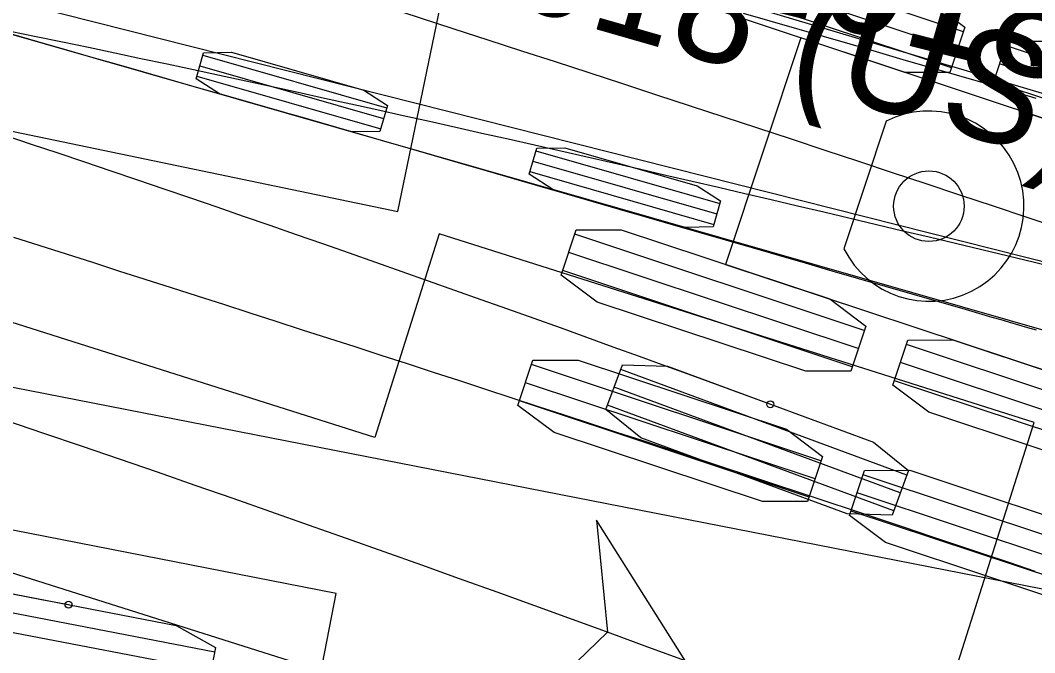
# Model space of a CAD drawing. Extents: x -14 to 1565148, y -25 to 642856.
# Drawn here: x 1565066.49 to 1565078.68, y 636499.5 to 636507.1 of the extents above; entities that cross this region are included whole.
import ezdxf

# ---------------------------------------------------------------- set-up
doc = ezdxf.new("R2010")
doc.units = 0
for name, color, linetype in [('DR_P_Headwall', 7, 'Continuous'), ('GE_P_Alignment_100_Stations', 7, 'Continuous'), ('MT_P_Drums', 7, 'Continuous'), ('MT_P_Work_Area', 7, 'Continuous'), ('TR_Turning_Path25', 7, 'Continuous'), ('TR_Turning_Path27', 7, 'Continuous'), ('TR_Turning_Path29', 7, 'Continuous')]:
    doc.layers.add(name, color=color, linetype=linetype)

msp = doc.modelspace()

# ---------------------------------------------------------------- linework, layer by layer
at = {"layer": 'DR_P_Headwall'}
for p, q in [((1565057.264, 636509.544), (1565083.22, 636502.107)), ((1565068.683, 636506.678), (1565070.894, 636506.045)), ((1565068.647, 636506.553), (1565070.858, 636505.919)), ((1565068.611, 636506.428), (1565070.823, 636505.794)), ((1565072.689, 636505.53), (1565074.9, 636504.897)), ((1565072.653, 636505.405), (1565074.864, 636504.772)), ((1565072.617, 636505.28), (1565074.828, 636504.647))]:
    msp.add_line(p, q, dxfattribs=at)
msp.add_lwpolyline([(1565078.707, 636503.374), (1565078.6, 636503.405), (1565078.493, 636503.437), (1565078.386, 636503.468), (1565078.279, 636503.499), (1565078.173, 636503.529), (1565077.851, 636503.622), (1565077.53, 636503.715), (1565077.21, 636503.808), (1565076.889, 636503.901), (1565076.569, 636503.994), (1565076.249, 636504.086), (1565075.929, 636504.179), (1565075.609, 636504.272), (1565075.29, 636504.364), (1565074.97, 636504.456), (1565074.651, 636504.549), (1565074.332, 636504.641), (1565074.014, 636504.734), (1565073.695, 636504.826), (1565073.377, 636504.918), (1565073.059, 636505.01), (1565072.741, 636505.103), (1565072.423, 636505.195), (1565072.105, 636505.287), (1565071.787, 636505.379), (1565071.469, 636505.471), (1565071.151, 636505.563), (1565070.834, 636505.655), (1565070.516, 636505.746), (1565070.198, 636505.838), (1565069.881, 636505.929), (1565069.563, 636506.02), (1565069.245, 636506.111), (1565068.927, 636506.202), (1565068.61, 636506.293), (1565068.292, 636506.384), (1565067.974, 636506.475), (1565067.656, 636506.566), (1565067.338, 636506.657), (1565067.02, 636506.748), (1565066.702, 636506.84), (1565066.383, 636506.931)], dxfattribs=at)
for points in [[(1565068.603, 636506.397), (1565068.692, 636506.709), (1565069.029, 636506.715), (1565070.621, 636506.259), (1565070.903, 636506.076), (1565070.814, 636505.763), (1565070.477, 636505.758), (1565068.885, 636506.214)], [(1565072.608, 636505.249), (1565072.698, 636505.562), (1565073.034, 636505.567), (1565074.626, 636505.111), (1565074.909, 636504.928), (1565074.819, 636504.616), (1565074.483, 636504.61), (1565072.891, 636505.066)]]:
    msp.add_lwpolyline(points, close=True, dxfattribs=at)
at = {"layer": 'GE_P_Alignment_100_Stations'}
msp.add_line((1565069.561, 636508.968), (1565115.564, 636495.268), dxfattribs=at)
msp.add_lwpolyline([(1565078.703, 636506.161), (1565078.384, 636506.254), (1565078.064, 636506.347), (1565077.744, 636506.44), (1565077.424, 636506.532), (1565077.104, 636506.625), (1565076.784, 636506.718), (1565076.464, 636506.811), (1565076.145, 636506.903), (1565075.825, 636506.996), (1565075.505, 636507.088), (1565075.185, 636507.181)], dxfattribs=at)
at = {"layer": 'MT_P_Drums'}
for p, q in [((1565070.288, 636500.212), (1565062.928, 636501.653)), ((1565068.827, 636499.506), (1565065.226, 636500.2)), ((1565068.751, 636492.361), (1565070.288, 636500.212)), ((1565070.288, 636500.212), (1565070.288, 636500.212)), ((1565068.783, 636499.281), (1565065.183, 636499.975))]:
    msp.add_line(p, q, dxfattribs=at)
msp.add_lwpolyline([(1565068.837, 636499.561), (1565068.729, 636499), (1565068.192, 636498.928), (1565065.6, 636499.428), (1565065.129, 636499.694), (1565065.237, 636500.256), (1565065.774, 636500.328), (1565068.366, 636499.828)], close=True, dxfattribs=at)
msp.add_lwpolyline([(1565066.418, 636500.204), (1565066.744, 636500.141), (1565067.07, 636500.078)], dxfattribs=at)
msp.add_circle((1565067.07, 636500.078), 0.0417, dxfattribs=at)
at = {"layer": 'MT_P_Work_Area'}
for p, q in [((1565071.027, 636504.801), (1565072.656, 636512.633)), ((1565035.781, 636512.131), (1565071.027, 636504.801))]:
    msp.add_line(p, q, dxfattribs=at)
at = {"layer": 'TR_Turning_Path25'}
for p, q in [((1565070.752, 636502.087), (1565061.219, 636505.107)), ((1565071.527, 636504.534), (1565070.752, 636502.087)), ((1565078.677, 636502.268), (1565071.527, 636504.534)), ((1565077.148, 636501.635), (1565073.708, 636502.904)), ((1565077.068, 636501.42), (1565073.629, 636502.689)), ((1565060.353, 636502.375), (1565069.886, 636499.354)), ((1565076.989, 636501.205), (1565073.549, 636502.475)), ((1565076.261, 636494.642), (1565078.677, 636502.268)), ((1565078.677, 636502.268), (1565078.677, 636502.268))]:
    msp.add_line(p, q, dxfattribs=at)
for points in [[(1565066.304, 636505.719), (1565066.623, 636505.612), (1565066.942, 636505.505), (1565067.261, 636505.398), (1565067.579, 636505.29), (1565067.898, 636505.182), (1565068.216, 636505.073), (1565068.535, 636504.965), (1565068.853, 636504.856), (1565069.171, 636504.746), (1565069.489, 636504.636), (1565069.807, 636504.526), (1565070.124, 636504.416), (1565070.442, 636504.305), (1565070.76, 636504.194), (1565071.077, 636504.082), (1565071.394, 636503.97), (1565071.711, 636503.858), (1565072.028, 636503.745), (1565072.345, 636503.632), (1565072.662, 636503.519), (1565072.979, 636503.406), (1565073.295, 636503.292), (1565073.611, 636503.177), (1565073.928, 636503.063), (1565074.244, 636502.948), (1565074.56, 636502.833), (1565074.876, 636502.717), (1565075.192, 636502.601), (1565075.507, 636502.485)], [(1565074.485, 636499.4), (1565073.418, 636501.092), (1565073.547, 636499.746), (1565072.575, 636498.807), (1565074.485, 636499.4)]]:
    msp.add_lwpolyline(points, dxfattribs=at)
for points in [[(1565077.167, 636501.688), (1565076.969, 636501.152), (1565076.428, 636501.168), (1565073.951, 636502.082), (1565073.53, 636502.421), (1565073.728, 636502.958), (1565074.269, 636502.942), (1565076.746, 636502.028)], [(1565074.485, 636499.4), (1565073.418, 636501.092), (1565073.547, 636499.746), (1565072.575, 636498.807)]]:
    msp.add_lwpolyline(points, close=True, dxfattribs=at)
msp.add_circle((1565075.507, 636502.485), 0.0417, dxfattribs=at)
msp.add_arc((1564967.411, 636209.604), 308.945, 69.72175, 81.14322, dxfattribs=at)
at = {"layer": 'TR_Turning_Path27'}
for p, q in [((1565032.013, 636509.43), (1565079.048, 636500.214)), ((1565077.827, 636506.962), (1565074.347, 636508.117)), ((1565077.755, 636506.745), (1565074.275, 636507.9)), ((1565077.683, 636506.527), (1565074.203, 636507.682)), ((1565075.871, 636506.887), (1565074.967, 636504.166)), ((1565085.931, 636503.548), (1565075.871, 636506.887)), ((1565081.813, 636505.639), (1565078.333, 636506.794)), ((1565081.741, 636505.421), (1565078.261, 636506.577)), ((1565081.669, 636505.204), (1565078.189, 636506.359)), ((1565076.9, 636505.887), (1565076.39, 636504.353)), ((1565076.635, 636503.371), (1565073.155, 636504.527)), ((1565076.563, 636503.154), (1565073.083, 636504.309)), ((1565076.491, 636502.936), (1565073.011, 636504.092)), ((1565074.967, 636504.166), (1565085.028, 636500.827)), ((1565080.621, 636502.048), (1565077.141, 636503.203)), ((1565080.549, 636501.831), (1565077.069, 636502.986)), ((1565076.115, 636501.805), (1565072.635, 636502.961)), ((1565076.043, 636501.588), (1565072.563, 636502.743)), ((1565080.477, 636501.613), (1565076.997, 636502.768)), ((1565075.971, 636501.37), (1565072.491, 636502.526)), ((1565080.101, 636500.482), (1565076.622, 636501.637)), ((1565080.029, 636500.265), (1565076.549, 636501.42)), ((1565079.957, 636500.047), (1565076.477, 636501.202))]:
    msp.add_line(p, q, dxfattribs=at)
for points in [[(1565077.845, 636507.016), (1565077.665, 636506.473), (1565077.123, 636506.471), (1565074.618, 636507.303), (1565074.185, 636507.628), (1565074.365, 636508.171), (1565074.907, 636508.173), (1565077.412, 636507.341)], [(1565081.831, 636505.693), (1565081.651, 636505.15), (1565081.109, 636505.148), (1565078.604, 636505.98), (1565078.171, 636506.305), (1565078.351, 636506.848), (1565078.893, 636506.85), (1565081.398, 636506.018)], [(1565076.653, 636503.425), (1565076.473, 636502.882), (1565075.931, 636502.881), (1565073.426, 636503.712), (1565072.993, 636504.038), (1565073.173, 636504.58), (1565073.715, 636504.582), (1565076.22, 636503.751)], [(1565080.639, 636502.102), (1565080.459, 636501.559), (1565079.918, 636501.557), (1565077.412, 636502.389), (1565076.979, 636502.714), (1565077.159, 636503.257), (1565077.701, 636503.259), (1565080.206, 636502.427)], [(1565076.133, 636501.859), (1565075.953, 636501.316), (1565075.412, 636501.315), (1565072.906, 636502.146), (1565072.473, 636502.472), (1565072.653, 636503.015), (1565073.195, 636503.016), (1565075.7, 636502.185)], [(1565080.119, 636500.536), (1565079.939, 636499.993), (1565079.398, 636499.991), (1565076.892, 636500.823), (1565076.459, 636501.148), (1565076.639, 636501.691), (1565077.181, 636501.693), (1565079.686, 636500.861)]]:
    msp.add_lwpolyline(points, close=True, dxfattribs=at)
msp.add_lwpolyline([(1565066.41, 636504.492), (1565066.726, 636504.392), (1565067.041, 636504.291), (1565067.357, 636504.191), (1565067.672, 636504.09), (1565067.988, 636503.989), (1565068.303, 636503.888), (1565068.618, 636503.787), (1565068.934, 636503.686), (1565069.249, 636503.584), (1565069.564, 636503.483), (1565069.879, 636503.381), (1565070.194, 636503.279), (1565070.51, 636503.178), (1565070.825, 636503.075), (1565071.14, 636502.973), (1565071.454, 636502.871), (1565071.769, 636502.769), (1565072.084, 636502.666), (1565072.399, 636502.563), (1565072.714, 636502.46), (1565073.029, 636502.357), (1565073.343, 636502.254), (1565073.658, 636502.151), (1565073.973, 636502.048), (1565074.287, 636501.944), (1565074.602, 636501.841), (1565074.916, 636501.737), (1565075.23, 636501.633), (1565075.545, 636501.529), (1565075.859, 636501.425), (1565076.174, 636501.32), (1565076.488, 636501.216), (1565076.802, 636501.111), (1565077.116, 636501.007), (1565077.43, 636500.902), (1565077.744, 636500.797), (1565078.058, 636500.692), (1565078.372, 636500.587), (1565078.686, 636500.481)], dxfattribs=at)
msp.add_circle((1565077.412, 636504.865), 0.424, dxfattribs=at)
for centre, radius, start, end in [((1564828.253, 635754.783), 790.626, 70.211484, 74.167159), ((1565077.412, 636504.865), 1.143, 206.6365, 116.6365)]:
    msp.add_arc(centre, radius, start, end, dxfattribs=at)
at = {"layer": 'TR_Turning_Path29'}
msp.add_line((1565050.578, 636511.323), (1565097.05, 636499.591), dxfattribs=at)
msp.add_lwpolyline([(1565078.998, 636504.11), (1565078.681, 636504.187), (1565078.364, 636504.263), (1565078.047, 636504.339), (1565077.73, 636504.415), (1565077.414, 636504.491), (1565077.097, 636504.567), (1565076.781, 636504.642), (1565076.464, 636504.717), (1565076.148, 636504.792), (1565075.832, 636504.866), (1565075.515, 636504.941), (1565075.199, 636505.015), (1565074.883, 636505.089), (1565074.567, 636505.162), (1565074.251, 636505.235), (1565073.935, 636505.308), (1565073.619, 636505.381), (1565073.303, 636505.453), (1565072.987, 636505.526), (1565072.671, 636505.597), (1565072.356, 636505.669), (1565072.04, 636505.74), (1565071.724, 636505.811), (1565071.409, 636505.882), (1565071.093, 636505.952), (1565070.778, 636506.022), (1565070.463, 636506.092), (1565070.147, 636506.161), (1565069.832, 636506.23), (1565069.517, 636506.299), (1565069.202, 636506.367), (1565068.886, 636506.435), (1565068.571, 636506.503), (1565068.256, 636506.57), (1565067.941, 636506.637), (1565067.626, 636506.703), (1565067.311, 636506.77), (1565066.996, 636506.836), (1565066.682, 636506.901), (1565066.367, 636506.966)], dxfattribs=at)

# ---------------------------------------------------------------- texts
at = {"layer": 'DR_P_Headwall'}
msp.add_text('AASHTO 2018 (US)', height=1.33333, rotation=344.0119, dxfattribs=at).set_placement((1565063.856, 636509.729))
at = {"layer": 'TR_Turning_Path29'}
msp.add_text('AASHTO 2018 (US)', height=1.41667, rotation=345.8318, dxfattribs=at).set_placement((1565066.935, 636509.378))

doc.saveas('drawing.dxf')
